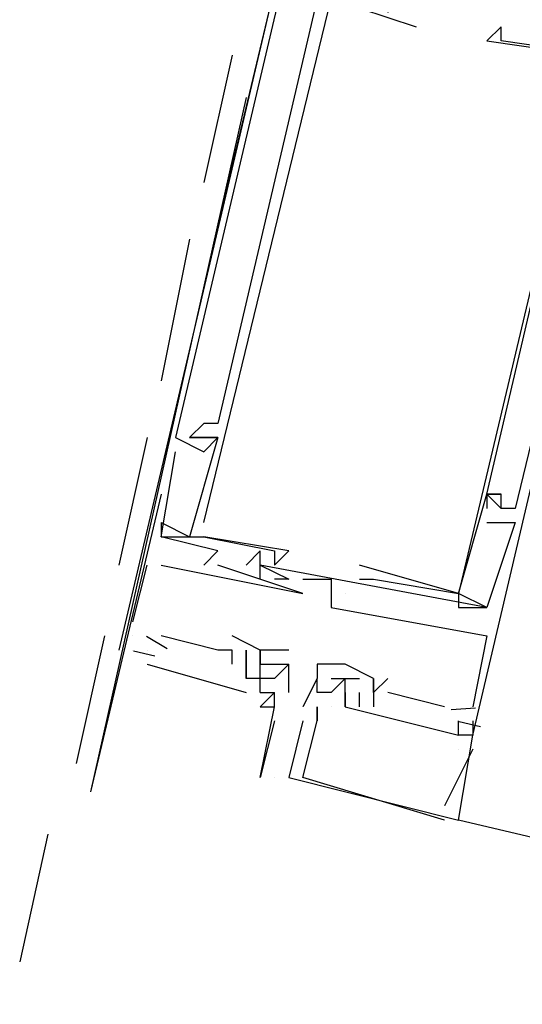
# Model space of a CAD drawing. Header units: feet. Extents: x -79 to 198, y -22 to 181.
# Tile 746 of 982: x 103.187 to 103.66, y 140.271 to 141.198. Entities that reach past the tile are written whole.
import ezdxf

# ---------------------------------------------------------------- set-up
doc = ezdxf.new("R2010")
doc.units = ezdxf.units.FT
doc.layers.add('A-LINEA', color=7, linetype='CONTINUOUS')

msp = doc.modelspace()

# ---------------------------------------------------------------- linework, layer by layer
at = {"layer": 'A-LINEA'}
for p, q in [((103.44, 141.2844), (103.28, 140.6044)), ((103.44, 141.2844), (103.28, 140.6044)), ((103.44, 141.2844), (103.28, 140.6044)), ((103.44, 141.2844), (103.28, 140.6044)), ((103.44, 141.2844), (103.3733, 141.0044)), ((103.44, 141.2844), (103.3733, 141.0044)), ((103.56, 141.1911), (103.56, 141.1911)), ((103.56, 141.1911), (103.56, 141.1911)), ((103.56, 141.1911), (103.56, 141.1911)), ((103.56, 141.1911), (103.56, 141.1911)), ((103.64, 141.1911), (103.64, 141.1911)), ((103.64, 141.1911), (103.64, 141.1911)), ((103.64, 141.1911), (103.64, 141.1911)), ((103.64, 141.1911), (103.64, 141.1911)), ((103.64, 141.1911), (103.64, 141.1911)), ((103.64, 141.1911), (103.64, 141.1911)), ((103.6267, 141.1778), (103.6267, 141.1778)), ((103.6267, 141.1778), (103.6267, 141.1778)), ((103.6267, 141.1778), (103.6267, 141.1778)), ((103.6267, 141.1778), (103.6267, 141.1778)), ((103.6267, 141.1778), (103.6267, 141.1778)), ((103.6267, 141.1778), (103.6267, 141.1778)), ((103.64, 141.1778), (103.64, 141.1778)), ((103.64, 141.1778), (103.64, 141.1778)), ((103.64, 141.1778), (103.64, 141.1778)), ((103.64, 141.1778), (103.64, 141.1778)), ((103.64, 141.1778), (103.64, 141.1778)), ((103.64, 141.1778), (103.64, 141.1778)), ((103.3867, 141.1644), (103.36, 141.0444)), ((103.4, 141.1244), (103.2533, 140.4711)), ((103.4, 141.1244), (103.2533, 140.4711)), ((103.3467, 140.9911), (103.32, 140.8578)), ((103.36, 140.8178), (103.36, 140.8178)), ((103.36, 140.8178), (103.36, 140.8178)), ((103.36, 140.8178), (103.36, 140.8178)), ((103.36, 140.8178), (103.36, 140.8178)), ((103.3733, 140.8178), (103.3733, 140.8178)), ((103.3733, 140.8178), (103.3733, 140.8178)), ((103.3733, 140.8178), (103.3733, 140.8178)), ((103.3733, 140.8178), (103.3733, 140.8178)), ((103.3067, 140.8044), (103.28, 140.6844)), ((103.3333, 140.8044), (103.3333, 140.8044)), ((103.3333, 140.8044), (103.3333, 140.8044)), ((103.3333, 140.8044), (103.3333, 140.8044)), ((103.3333, 140.8044), (103.3333, 140.8044)), ((103.3333, 140.8044), (103.3333, 140.8044)), ((103.3333, 140.8044), (103.3333, 140.8044)), ((103.3333, 140.8044), (103.3333, 140.8044)), ((103.3333, 140.8044), (103.3333, 140.8044)), ((103.3467, 140.8044), (103.3467, 140.8044)), ((103.3467, 140.8044), (103.3467, 140.8044)), ((103.3467, 140.8044), (103.3467, 140.8044)), ((103.3467, 140.8044), (103.3467, 140.8044)), ((103.3467, 140.8044), (103.3467, 140.8044)), ((103.3467, 140.8044), (103.3467, 140.8044)), ((103.3467, 140.8044), (103.3467, 140.8044)), ((103.3467, 140.8044), (103.3467, 140.8044)), ((103.36, 140.8044), (103.36, 140.8044)), ((103.36, 140.8044), (103.36, 140.8044)), ((103.36, 140.8044), (103.36, 140.8044)), ((103.36, 140.8044), (103.36, 140.8044)), ((103.36, 140.8044), (103.36, 140.8044)), ((103.36, 140.8044), (103.36, 140.8044)), ((103.36, 140.8044), (103.36, 140.8044)), ((103.36, 140.8044), (103.36, 140.8044)), ((103.3733, 140.8044), (103.3733, 140.8044)), ((103.3733, 140.8044), (103.3733, 140.8044)), ((103.3733, 140.8044), (103.3733, 140.8044)), ((103.3733, 140.8044), (103.3733, 140.8044)), ((103.3733, 140.8044), (103.3733, 140.8044)), ((103.3733, 140.8044), (103.3733, 140.8044)), ((103.3733, 140.8044), (103.3733, 140.8044)), ((103.3733, 140.8044), (103.3733, 140.8044)), ((103.3333, 140.7911), (103.3333, 140.7911)), ((103.3333, 140.7911), (103.3333, 140.7911)), ((103.3333, 140.7911), (103.3333, 140.7911)), ((103.3333, 140.7911), (103.3333, 140.7911)), ((103.36, 140.7911), (103.36, 140.7911)), ((103.36, 140.7911), (103.36, 140.7911)), ((103.36, 140.7911), (103.36, 140.7911)), ((103.36, 140.7911), (103.36, 140.7911)), ((103.32, 140.7511), (103.2533, 140.4711)), ((103.32, 140.7511), (103.2533, 140.4711)), ((103.6267, 140.7511), (103.6267, 140.7511)), ((103.6267, 140.7511), (103.6267, 140.7511)), ((103.6267, 140.7511), (103.6267, 140.7511)), ((103.6267, 140.7511), (103.6267, 140.7511)), ((103.6267, 140.7511), (103.6267, 140.7511)), ((103.6267, 140.7511), (103.6267, 140.7511)), ((103.6267, 140.7511), (103.6267, 140.7511)), ((103.6267, 140.7511), (103.6267, 140.7511)), ((103.6267, 140.7511), (103.6267, 140.7511)), ((103.6267, 140.7511), (103.6267, 140.7511)), ((103.6267, 140.7511), (103.6267, 140.7511)), ((103.6267, 140.7511), (103.6267, 140.7511)), ((103.6267, 140.7511), (103.6267, 140.7511)), ((103.6267, 140.7511), (103.6267, 140.7511)), ((103.6267, 140.7511), (103.6267, 140.7511)), ((103.6267, 140.7511), (103.6267, 140.7511)), ((103.64, 140.7511), (103.64, 140.7511)), ((103.64, 140.7511), (103.64, 140.7511)), ((103.64, 140.7511), (103.64, 140.7511)), ((103.64, 140.7511), (103.64, 140.7511)), ((103.64, 140.7511), (103.64, 140.7511)), ((103.64, 140.7511), (103.64, 140.7511)), ((103.64, 140.7511), (103.64, 140.7511)), ((103.64, 140.7511), (103.64, 140.7511)), ((103.64, 140.7511), (103.64, 140.7511)), ((103.64, 140.7511), (103.64, 140.7511)), ((103.64, 140.7511), (103.64, 140.7511)), ((103.64, 140.7511), (103.64, 140.7511)), ((103.6267, 140.7378), (103.6267, 140.7378)), ((103.6267, 140.7378), (103.6267, 140.7378)), ((103.6267, 140.7378), (103.6267, 140.7378)), ((103.6267, 140.7378), (103.6267, 140.7378)), ((103.64, 140.7378), (103.64, 140.7378)), ((103.64, 140.7378), (103.64, 140.7378)), ((103.64, 140.7378), (103.64, 140.7378)), ((103.64, 140.7378), (103.64, 140.7378)), ((103.64, 140.7378), (103.64, 140.7378)), ((103.64, 140.7378), (103.64, 140.7378)), ((103.64, 140.7378), (103.64, 140.7378)), ((103.64, 140.7378), (103.64, 140.7378)), ((103.64, 140.7378), (103.64, 140.7378)), ((103.64, 140.7378), (103.64, 140.7378)), ((103.6533, 140.7378), (103.6533, 140.7378)), ((103.6533, 140.7378), (103.6533, 140.7378)), ((103.6533, 140.7378), (103.6533, 140.7378)), ((103.6533, 140.7378), (103.6533, 140.7378)), ((103.32, 140.7244), (103.32, 140.7111)), ((103.32, 140.7244), (103.3467, 140.7111)), ((103.32, 140.7244), (103.32, 140.7244)), ((103.32, 140.7244), (103.32, 140.7111)), ((103.32, 140.7244), (103.3467, 140.7111)), ((103.32, 140.7244), (103.32, 140.7244)), ((103.32, 140.7244), (103.32, 140.7111)), ((103.32, 140.7244), (103.32, 140.7111)), ((103.32, 140.7244), (103.3467, 140.7111)), ((103.32, 140.7244), (103.32, 140.7244)), ((103.32, 140.7244), (103.32, 140.7111)), ((103.32, 140.7244), (103.3467, 140.7111)), ((103.32, 140.7244), (103.32, 140.7244)), ((103.32, 140.7244), (103.32, 140.7111)), ((103.36, 140.7244), (103.36, 140.7244)), ((103.36, 140.7244), (103.36, 140.7244)), ((103.36, 140.7244), (103.36, 140.7244)), ((103.36, 140.7244), (103.36, 140.7244)), ((103.6267, 140.7244), (103.6267, 140.7244)), ((103.6267, 140.7244), (103.6267, 140.7244)), ((103.6267, 140.7244), (103.6267, 140.7244)), ((103.6267, 140.7244), (103.6267, 140.7244)), ((103.6533, 140.7244), (103.6533, 140.7244)), ((103.6533, 140.7244), (103.6533, 140.7244)), ((103.6533, 140.7244), (103.6533, 140.7244)), ((103.6533, 140.7244), (103.6533, 140.7244)), ((103.32, 140.7111), (103.32, 140.7111)), ((103.32, 140.7111), (103.32, 140.7111)), ((103.32, 140.7111), (103.32, 140.7111)), ((103.32, 140.7111), (103.32, 140.7111)), ((103.32, 140.7111), (103.32, 140.7111)), ((103.32, 140.7111), (103.32, 140.7111)), ((103.32, 140.7111), (103.32, 140.7111)), ((103.32, 140.7111), (103.32, 140.7111)), ((103.3467, 140.7111), (103.3467, 140.7111)), ((103.3467, 140.7111), (103.3467, 140.7111)), ((103.3467, 140.7111), (103.3467, 140.7111)), ((103.3467, 140.7111), (103.3467, 140.7111)), ((103.36, 140.7111), (103.36, 140.7111)), ((103.36, 140.7111), (103.36, 140.7111)), ((103.36, 140.7111), (103.36, 140.7111)), ((103.36, 140.7111), (103.36, 140.7111)), ((103.36, 140.7111), (103.36, 140.7111)), ((103.36, 140.7111), (103.36, 140.7111)), ((103.36, 140.7111), (103.36, 140.7111)), ((103.36, 140.7111), (103.36, 140.7111)), ((103.3733, 140.6978), (103.3733, 140.6978)), ((103.3733, 140.6978), (103.3733, 140.6978)), ((103.3733, 140.6978), (103.3733, 140.6978)), ((103.3733, 140.6978), (103.3733, 140.6978)), ((103.4133, 140.6978), (103.4133, 140.6978)), ((103.4133, 140.6978), (103.4133, 140.6978)), ((103.4133, 140.6978), (103.4133, 140.6978)), ((103.4133, 140.6978), (103.4133, 140.6978)), ((103.4267, 140.6978), (103.4267, 140.6978)), ((103.4267, 140.6978), (103.4267, 140.6978)), ((103.4267, 140.6978), (103.4267, 140.6978)), ((103.4267, 140.6978), (103.4267, 140.6978)), ((103.44, 140.6978), (103.44, 140.6978)), ((103.44, 140.6978), (103.44, 140.6978)), ((103.44, 140.6978), (103.44, 140.6978)), ((103.44, 140.6978), (103.44, 140.6978)), ((103.2933, 140.6311), (103.3067, 140.6844)), ((103.2933, 140.6311), (103.3067, 140.6844)), ((103.2933, 140.6311), (103.3067, 140.6844)), ((103.2933, 140.6311), (103.3067, 140.6844)), ((103.3067, 140.6844), (103.3067, 140.6844)), ((103.3067, 140.6844), (103.3067, 140.6844)), ((103.3067, 140.6844), (103.3067, 140.6844)), ((103.3067, 140.6844), (103.3067, 140.6844)), ((103.32, 140.6844), (103.32, 140.6844)), ((103.32, 140.6844), (103.32, 140.6844)), ((103.32, 140.6844), (103.32, 140.6844)), ((103.32, 140.6844), (103.32, 140.6844)), ((103.36, 140.6844), (103.36, 140.6844)), ((103.36, 140.6844), (103.36, 140.6844)), ((103.36, 140.6844), (103.36, 140.6844)), ((103.36, 140.6844), (103.36, 140.6844)), ((103.3733, 140.6844), (103.3733, 140.6844)), ((103.3733, 140.6844), (103.3733, 140.6844)), ((103.3733, 140.6844), (103.3733, 140.6844)), ((103.3733, 140.6844), (103.3733, 140.6844)), ((103.4, 140.6844), (103.4, 140.6844)), ((103.4, 140.6844), (103.4, 140.6844)), ((103.4, 140.6844), (103.4, 140.6844)), ((103.4, 140.6844), (103.4, 140.6844)), ((103.4133, 140.6844), (103.4133, 140.6844)), ((103.4133, 140.6844), (103.4133, 140.6844)), ((103.4133, 140.6844), (103.4133, 140.6844)), ((103.4133, 140.6844), (103.4133, 140.6844)), ((103.4133, 140.6844), (103.4133, 140.6844)), ((103.4133, 140.6844), (103.4133, 140.6844)), ((103.4133, 140.6844), (103.4133, 140.6844)), ((103.4133, 140.6844), (103.4133, 140.6844)), ((103.4133, 140.6844), (103.4133, 140.6844)), ((103.4133, 140.6844), (103.4133, 140.6844)), ((103.4133, 140.6844), (103.4133, 140.6844)), ((103.4133, 140.6844), (103.4133, 140.6844)), ((103.4267, 140.6844), (103.4267, 140.6844)), ((103.4267, 140.6844), (103.4267, 140.6844)), ((103.4267, 140.6844), (103.4267, 140.6844)), ((103.4267, 140.6844), (103.4267, 140.6844)), ((103.5067, 140.6844), (103.5067, 140.6844)), ((103.5067, 140.6844), (103.5067, 140.6844)), ((103.5067, 140.6844), (103.5067, 140.6844)), ((103.5067, 140.6844), (103.5067, 140.6844)), ((103.5067, 140.6844), (103.5067, 140.6844)), ((103.5067, 140.6844), (103.5067, 140.6844)), ((103.4133, 140.6711), (103.4133, 140.6711)), ((103.4133, 140.6711), (103.4133, 140.6711)), ((103.4133, 140.6711), (103.4133, 140.6711)), ((103.4133, 140.6711), (103.4133, 140.6711)), ((103.4267, 140.6711), (103.4267, 140.6711)), ((103.4267, 140.6711), (103.4267, 140.6711)), ((103.4267, 140.6711), (103.4267, 140.6711)), ((103.4267, 140.6711), (103.4267, 140.6711)), ((103.44, 140.6711), (103.44, 140.6711)), ((103.44, 140.6711), (103.44, 140.6711)), ((103.44, 140.6711), (103.44, 140.6711)), ((103.44, 140.6711), (103.44, 140.6711)), ((103.44, 140.6711), (103.44, 140.6711)), ((103.44, 140.6711), (103.44, 140.6711)), ((103.44, 140.6711), (103.44, 140.6711)), ((103.44, 140.6711), (103.44, 140.6711)), ((103.44, 140.6711), (103.44, 140.6711)), ((103.44, 140.6711), (103.44, 140.6711)), ((103.44, 140.6711), (103.44, 140.6711)), ((103.44, 140.6711), (103.44, 140.6711)), ((103.4533, 140.6711), (103.4533, 140.6711)), ((103.4533, 140.6711), (103.4533, 140.6711)), ((103.4533, 140.6711), (103.4533, 140.6711)), ((103.4533, 140.6711), (103.4533, 140.6711)), ((103.48, 140.6711), (103.48, 140.6711)), ((103.48, 140.6711), (103.48, 140.6711)), ((103.48, 140.6711), (103.48, 140.6711)), ((103.48, 140.6711), (103.48, 140.6711)), ((103.5067, 140.6711), (103.5067, 140.6711)), ((103.5067, 140.6711), (103.5067, 140.6711)), ((103.5067, 140.6711), (103.5067, 140.6711)), ((103.5067, 140.6711), (103.5067, 140.6711)), ((103.5067, 140.6711), (103.5067, 140.6711)), ((103.5067, 140.6711), (103.5067, 140.6711)), ((103.52, 140.6711), (103.52, 140.6711)), ((103.52, 140.6711), (103.52, 140.6711)), ((103.52, 140.6711), (103.52, 140.6711)), ((103.52, 140.6711), (103.52, 140.6711)), ((103.52, 140.6711), (103.52, 140.6711)), ((103.52, 140.6711), (103.52, 140.6711)), ((103.4533, 140.6578), (103.4533, 140.6578)), ((103.4533, 140.6578), (103.4533, 140.6578)), ((103.4533, 140.6578), (103.4533, 140.6578)), ((103.4533, 140.6578), (103.4533, 140.6578)), ((103.48, 140.6578), (103.48, 140.6578)), ((103.48, 140.6578), (103.48, 140.6578)), ((103.48, 140.6578), (103.48, 140.6578)), ((103.48, 140.6578), (103.48, 140.6578)), ((103.48, 140.6578), (103.48, 140.6578)), ((103.48, 140.6578), (103.48, 140.6578)), ((103.48, 140.6578), (103.48, 140.6578)), ((103.48, 140.6578), (103.48, 140.6578)), ((103.4933, 140.6578), (103.4933, 140.6578)), ((103.4933, 140.6578), (103.4933, 140.6578)), ((103.4933, 140.6578), (103.4933, 140.6578)), ((103.4933, 140.6578), (103.4933, 140.6578)), ((103.4933, 140.6578), (103.4933, 140.6578)), ((103.4933, 140.6578), (103.4933, 140.6578)), ((103.4933, 140.6578), (103.4933, 140.6578)), ((103.4933, 140.6578), (103.4933, 140.6578)), ((103.6, 140.6578), (103.6, 140.6578)), ((103.6, 140.6578), (103.6, 140.6578)), ((103.6, 140.6578), (103.6, 140.6578)), ((103.6, 140.6578), (103.6, 140.6578)), ((103.6, 140.6578), (103.6, 140.6578)), ((103.6, 140.6578), (103.6, 140.6578)), ((103.6, 140.6578), (103.6, 140.6578)), ((103.6, 140.6578), (103.6, 140.6578)), ((103.6, 140.6578), (103.6, 140.6578)), ((103.6, 140.6578), (103.6, 140.6578)), ((103.6, 140.6578), (103.6, 140.6578)), ((103.6, 140.6578), (103.6, 140.6578)), ((103.6, 140.6578), (103.6, 140.6578)), ((103.6, 140.6578), (103.6, 140.6578)), ((103.6, 140.6578), (103.6, 140.6578)), ((103.6, 140.6578), (103.6, 140.6578)), ((103.6, 140.6578), (103.6, 140.6578)), ((103.6, 140.6578), (103.6, 140.6578)), ((103.48, 140.6444), (103.48, 140.6444)), ((103.48, 140.6444), (103.48, 140.6444)), ((103.48, 140.6444), (103.48, 140.6444)), ((103.48, 140.6444), (103.48, 140.6444)), ((103.6, 140.6444), (103.6, 140.6444)), ((103.6, 140.6444), (103.6, 140.6444)), ((103.6, 140.6444), (103.6, 140.6444)), ((103.6, 140.6444), (103.6, 140.6444)), ((103.6, 140.6444), (103.6, 140.6444)), ((103.6, 140.6444), (103.6, 140.6444)), ((103.6267, 140.6444), (103.6267, 140.6444)), ((103.6267, 140.6444), (103.6267, 140.6444)), ((103.6267, 140.6444), (103.6267, 140.6444)), ((103.6267, 140.6444), (103.6267, 140.6444)), ((103.6267, 140.6444), (103.6267, 140.6444)), ((103.6267, 140.6444), (103.6267, 140.6444)), ((103.6267, 140.6444), (103.6267, 140.6444)), ((103.6267, 140.6444), (103.6267, 140.6444)), ((103.6267, 140.6444), (103.6267, 140.6444)), ((103.6267, 140.6444), (103.6267, 140.6444)), ((103.2933, 140.6311), (103.2933, 140.6311)), ((103.2933, 140.6311), (103.2933, 140.6311)), ((103.2933, 140.6311), (103.2933, 140.6311)), ((103.2933, 140.6311), (103.2933, 140.6311)), ((103.2667, 140.6178), (103.24, 140.4978)), ((103.2933, 140.6178), (103.2933, 140.6178)), ((103.2933, 140.6178), (103.2933, 140.6178)), ((103.2933, 140.6178), (103.2933, 140.6178)), ((103.2933, 140.6178), (103.2933, 140.6178)), ((103.3257, 140.6057), (103.3062, 140.6172)), ((103.3257, 140.6057), (103.3062, 140.6172)), ((103.3257, 140.6057), (103.3062, 140.6172)), ((103.3257, 140.6057), (103.3062, 140.6172)), ((103.32, 140.6178), (103.32, 140.6178)), ((103.32, 140.6178), (103.32, 140.6178)), ((103.32, 140.6178), (103.32, 140.6178)), ((103.32, 140.6178), (103.32, 140.6178)), ((103.3867, 140.6178), (103.3867, 140.6178)), ((103.3867, 140.6178), (103.3867, 140.6178)), ((103.3867, 140.6178), (103.3867, 140.6178)), ((103.3867, 140.6178), (103.3867, 140.6178)), ((103.6267, 140.6178), (103.6267, 140.6178)), ((103.6267, 140.6178), (103.6267, 140.6178)), ((103.6267, 140.6178), (103.6267, 140.6178)), ((103.6267, 140.6178), (103.6267, 140.6178)), ((103.28, 140.6044), (103.28, 140.6044)), ((103.28, 140.6044), (103.28, 140.6044)), ((103.28, 140.6044), (103.28, 140.6044)), ((103.28, 140.6044), (103.28, 140.6044)), ((103.2933, 140.6044), (103.2933, 140.6044)), ((103.2933, 140.6044), (103.2933, 140.6044)), ((103.2933, 140.6044), (103.2933, 140.6044)), ((103.2933, 140.6044), (103.2933, 140.6044)), ((103.2933, 140.6044), (103.2933, 140.6044)), ((103.2933, 140.6044), (103.2933, 140.6044)), ((103.2933, 140.6044), (103.2933, 140.6044)), ((103.2933, 140.6044), (103.2933, 140.6044)), ((103.3139, 140.5988), (103.2939, 140.6035)), ((103.3139, 140.5988), (103.2939, 140.6035)), ((103.3139, 140.5988), (103.2939, 140.6035)), ((103.3139, 140.5988), (103.2939, 140.6035)), ((103.3067, 140.6044), (103.3067, 140.6044)), ((103.3067, 140.6044), (103.3067, 140.6044)), ((103.3067, 140.6044), (103.3067, 140.6044)), ((103.3067, 140.6044), (103.3067, 140.6044)), ((103.3067, 140.6044), (103.3067, 140.6044)), ((103.3067, 140.6044), (103.3067, 140.6044)), ((103.3067, 140.6044), (103.3067, 140.6044)), ((103.3067, 140.6044), (103.3067, 140.6044)), ((103.3733, 140.6044), (103.3733, 140.6044)), ((103.3733, 140.6044), (103.3733, 140.6044)), ((103.3733, 140.6044), (103.3733, 140.6044)), ((103.3733, 140.6044), (103.3733, 140.6044)), ((103.3867, 140.5911), (103.3867, 140.6044)), ((103.3867, 140.6044), (103.3867, 140.6044)), ((103.3867, 140.6044), (103.3867, 140.6044)), ((103.3867, 140.5911), (103.3867, 140.6044)), ((103.3867, 140.6044), (103.3867, 140.6044)), ((103.3867, 140.6044), (103.3867, 140.6044)), ((103.3867, 140.5911), (103.3867, 140.6044)), ((103.3867, 140.6044), (103.3867, 140.6044)), ((103.3867, 140.6044), (103.3867, 140.6044)), ((103.3867, 140.5911), (103.3867, 140.6044)), ((103.3867, 140.6044), (103.3867, 140.6044)), ((103.3867, 140.6044), (103.3867, 140.6044)), ((103.4, 140.6044), (103.4, 140.6044)), ((103.4, 140.6044), (103.4, 140.6044)), ((103.4, 140.6044), (103.4, 140.6044)), ((103.4, 140.6044), (103.4, 140.6044)), ((103.4, 140.6044), (103.4, 140.6044)), ((103.4, 140.6044), (103.4, 140.6044)), ((103.4, 140.6044), (103.4, 140.6044)), ((103.4, 140.6044), (103.4, 140.6044)), ((103.4, 140.6044), (103.4, 140.6044)), ((103.4, 140.6044), (103.4, 140.6044)), ((103.4, 140.6044), (103.4, 140.6044)), ((103.4, 140.6044), (103.4, 140.6044)), ((103.4133, 140.6044), (103.4133, 140.6044)), ((103.4133, 140.6044), (103.4133, 140.6044)), ((103.4133, 140.6044), (103.4133, 140.6044)), ((103.4133, 140.6044), (103.4133, 140.6044)), ((103.4133, 140.6044), (103.4133, 140.6044)), ((103.4133, 140.6044), (103.4133, 140.6044)), ((103.4133, 140.6044), (103.4133, 140.6044)), ((103.4133, 140.6044), (103.4133, 140.6044)), ((103.4133, 140.6044), (103.4133, 140.6044)), ((103.4133, 140.6044), (103.4133, 140.6044)), ((103.44, 140.6044), (103.44, 140.6044)), ((103.44, 140.6044), (103.44, 140.6044)), ((103.3067, 140.5911), (103.4, 140.5644)), ((103.3067, 140.5911), (103.3067, 140.5911)), ((103.3067, 140.5911), (103.4, 140.5644)), ((103.3067, 140.5911), (103.3067, 140.5911)), ((103.3067, 140.5911), (103.4, 140.5644)), ((103.3067, 140.5911), (103.3067, 140.5911)), ((103.3067, 140.5911), (103.4, 140.5644)), ((103.3067, 140.5911), (103.3067, 140.5911)), ((103.3867, 140.5911), (103.3867, 140.5911)), ((103.3867, 140.5911), (103.3867, 140.5911)), ((103.3867, 140.5911), (103.3867, 140.5911)), ((103.3867, 140.5911), (103.3867, 140.5911)), ((103.4, 140.5911), (103.4, 140.5911)), ((103.4, 140.5911), (103.4, 140.5911)), ((103.4, 140.5911), (103.4, 140.5911)), ((103.4, 140.5911), (103.4, 140.5911)), ((103.4, 140.5911), (103.4, 140.5911)), ((103.4, 140.5911), (103.4, 140.5911)), ((103.4, 140.5911), (103.4, 140.5911)), ((103.4, 140.5911), (103.4, 140.5911)), ((103.4, 140.5911), (103.4, 140.5911)), ((103.4, 140.5911), (103.4, 140.5911)), ((103.4, 140.5911), (103.4, 140.5911)), ((103.4, 140.5911), (103.4, 140.5911)), ((103.4, 140.5911), (103.4, 140.5911)), ((103.4, 140.5911), (103.4, 140.5911)), ((103.4, 140.5911), (103.4, 140.5911)), ((103.4, 140.5911), (103.4, 140.5911)), ((103.4, 140.5911), (103.4, 140.5911)), ((103.4, 140.5911), (103.4, 140.5911)), ((103.4, 140.5911), (103.4, 140.5911)), ((103.4, 140.5911), (103.4, 140.5911)), ((103.4133, 140.5911), (103.4133, 140.5911)), ((103.4133, 140.5911), (103.4133, 140.5911)), ((103.4133, 140.5911), (103.4133, 140.5911)), ((103.4133, 140.5911), (103.4133, 140.5911)), ((103.4133, 140.5911), (103.4133, 140.5911)), ((103.4133, 140.5911), (103.4133, 140.5911)), ((103.4133, 140.5911), (103.4133, 140.5911)), ((103.4133, 140.5911), (103.4133, 140.5911)), ((103.44, 140.5911), (103.44, 140.5911)), ((103.44, 140.5911), (103.44, 140.5911)), ((103.44, 140.5911), (103.44, 140.5911)), ((103.44, 140.5911), (103.44, 140.5911)), ((103.4667, 140.5911), (103.4667, 140.5911)), ((103.4667, 140.5911), (103.4667, 140.5911)), ((103.4667, 140.5911), (103.4667, 140.5911)), ((103.4667, 140.5911), (103.4667, 140.5911)), ((103.52, 140.5778), (103.4933, 140.5911)), ((103.4933, 140.5911), (103.4933, 140.5911)), ((103.4933, 140.5911), (103.4933, 140.5911)), ((103.52, 140.5778), (103.4933, 140.5911)), ((103.4933, 140.5911), (103.4933, 140.5911)), ((103.4933, 140.5911), (103.4933, 140.5911)), ((103.52, 140.5778), (103.4933, 140.5911)), ((103.4933, 140.5911), (103.4933, 140.5911)), ((103.4933, 140.5911), (103.4933, 140.5911)), ((103.52, 140.5778), (103.4933, 140.5911)), ((103.4933, 140.5911), (103.4933, 140.5911)), ((103.4933, 140.5911), (103.4933, 140.5911)), ((103.4, 140.5778), (103.4, 140.5778)), ((103.4, 140.5778), (103.4, 140.5778)), ((103.4, 140.5778), (103.4, 140.5778)), ((103.4, 140.5778), (103.4, 140.5778)), ((103.4, 140.5778), (103.4, 140.5778)), ((103.4, 140.5778), (103.4, 140.5778)), ((103.4, 140.5778), (103.4, 140.5778)), ((103.4, 140.5778), (103.4, 140.5778)), ((103.4, 140.5778), (103.4, 140.5778)), ((103.4, 140.5778), (103.4, 140.5778)), ((103.4, 140.5778), (103.4, 140.5778)), ((103.4, 140.5778), (103.4, 140.5778)), ((103.4, 140.5778), (103.4, 140.5778)), ((103.4, 140.5778), (103.4, 140.5778)), ((103.4, 140.5778), (103.4, 140.5778)), ((103.4, 140.5778), (103.4, 140.5778)), ((103.4133, 140.5778), (103.4133, 140.5778)), ((103.4133, 140.5778), (103.4133, 140.5778)), ((103.4133, 140.5778), (103.4133, 140.5778)), ((103.4133, 140.5778), (103.4133, 140.5778)), ((103.4133, 140.5778), (103.4133, 140.5778)), ((103.4133, 140.5778), (103.4133, 140.5778)), ((103.4133, 140.5778), (103.4133, 140.5778)), ((103.4133, 140.5778), (103.4133, 140.5778)), ((103.4133, 140.5778), (103.4133, 140.5778)), ((103.4133, 140.5778), (103.4133, 140.5778)), ((103.4267, 140.5778), (103.4267, 140.5778)), ((103.4267, 140.5778), (103.4267, 140.5778)), ((103.44, 140.5778), (103.44, 140.5778)), ((103.44, 140.5778), (103.44, 140.5778)), ((103.4667, 140.5778), (103.4667, 140.5778)), ((103.4667, 140.5778), (103.4667, 140.5778)), ((103.4667, 140.5778), (103.4667, 140.5778)), ((103.4667, 140.5778), (103.4667, 140.5778)), ((103.4667, 140.5778), (103.4667, 140.5778)), ((103.4667, 140.5778), (103.4667, 140.5778)), ((103.4667, 140.5778), (103.4667, 140.5778)), ((103.4667, 140.5778), (103.4667, 140.5778)), ((103.48, 140.5778), (103.48, 140.5778)), ((103.48, 140.5778), (103.48, 140.5778)), ((103.48, 140.5778), (103.48, 140.5778)), ((103.48, 140.5778), (103.48, 140.5778)), ((103.4933, 140.5778), (103.5067, 140.5778)), ((103.4933, 140.5778), (103.4933, 140.5778)), ((103.4933, 140.5778), (103.4933, 140.5778)), ((103.4933, 140.5778), (103.4933, 140.5778)), ((103.4933, 140.5778), (103.5067, 140.5778)), ((103.4933, 140.5778), (103.4933, 140.5778)), ((103.4933, 140.5778), (103.4933, 140.5778)), ((103.4933, 140.5778), (103.4933, 140.5778)), ((103.4933, 140.5778), (103.5067, 140.5778)), ((103.4933, 140.5778), (103.4933, 140.5778)), ((103.4933, 140.5778), (103.4933, 140.5778)), ((103.4933, 140.5778), (103.4933, 140.5778)), ((103.4933, 140.5778), (103.5067, 140.5778)), ((103.4933, 140.5778), (103.4933, 140.5778)), ((103.4933, 140.5778), (103.4933, 140.5778)), ((103.4933, 140.5778), (103.4933, 140.5778)), ((103.5067, 140.5778), (103.5067, 140.5778)), ((103.5067, 140.5778), (103.5067, 140.5778)), ((103.5067, 140.5778), (103.5067, 140.5778)), ((103.5067, 140.5778), (103.5067, 140.5778)), ((103.52, 140.5644), (103.5333, 140.5778)), ((103.52, 140.5778), (103.52, 140.5778)), ((103.52, 140.5778), (103.52, 140.5778)), ((103.52, 140.5778), (103.52, 140.5778)), ((103.52, 140.5644), (103.5333, 140.5778)), ((103.52, 140.5778), (103.52, 140.5778)), ((103.52, 140.5778), (103.52, 140.5778)), ((103.52, 140.5778), (103.52, 140.5778)), ((103.52, 140.5644), (103.5333, 140.5778)), ((103.52, 140.5778), (103.52, 140.5778)), ((103.52, 140.5778), (103.52, 140.5778)), ((103.52, 140.5778), (103.52, 140.5778)), ((103.52, 140.5644), (103.5333, 140.5778)), ((103.52, 140.5778), (103.52, 140.5778)), ((103.52, 140.5778), (103.52, 140.5778)), ((103.52, 140.5778), (103.52, 140.5778)), ((103.5333, 140.5778), (103.5333, 140.5778)), ((103.5333, 140.5778), (103.5333, 140.5778)), ((103.5333, 140.5778), (103.5333, 140.5778)), ((103.5333, 140.5778), (103.5333, 140.5778)), ((103.4, 140.5644), (103.4, 140.5644)), ((103.4, 140.5644), (103.4, 140.5644)), ((103.4, 140.5644), (103.4, 140.5644)), ((103.4, 140.5644), (103.4, 140.5644)), ((103.4133, 140.5644), (103.4133, 140.5644)), ((103.4133, 140.5644), (103.4133, 140.5644)), ((103.4133, 140.5644), (103.4133, 140.5644)), ((103.4133, 140.5644), (103.4133, 140.5644)), ((103.4133, 140.5644), (103.4133, 140.5644)), ((103.4133, 140.5644), (103.4133, 140.5644)), ((103.4267, 140.5644), (103.4267, 140.5644)), ((103.4267, 140.5644), (103.4267, 140.5644)), ((103.4267, 140.5644), (103.4267, 140.5644)), ((103.4267, 140.5644), (103.4267, 140.5644)), ((103.4267, 140.5644), (103.4267, 140.5644)), ((103.4267, 140.5644), (103.4267, 140.5644)), ((103.44, 140.5644), (103.44, 140.5644)), ((103.44, 140.5644), (103.44, 140.5644)), ((103.4667, 140.5644), (103.4667, 140.5644)), ((103.4667, 140.5644), (103.4667, 140.5644)), ((103.4667, 140.5644), (103.4667, 140.5644)), ((103.4667, 140.5644), (103.4667, 140.5644)), ((103.48, 140.5644), (103.48, 140.5644)), ((103.48, 140.5644), (103.48, 140.5644)), ((103.48, 140.5644), (103.48, 140.5644)), ((103.48, 140.5644), (103.48, 140.5644)), ((103.4933, 140.5644), (103.4933, 140.5644)), ((103.4933, 140.5644), (103.4933, 140.5644)), ((103.4933, 140.5644), (103.4933, 140.5644)), ((103.4933, 140.5644), (103.4933, 140.5644)), ((103.4933, 140.5644), (103.4933, 140.5644)), ((103.4933, 140.5644), (103.4933, 140.5644)), ((103.4933, 140.5644), (103.4933, 140.5644)), ((103.4933, 140.5644), (103.4933, 140.5644)), ((103.5067, 140.5511), (103.5067, 140.5644)), ((103.5067, 140.5644), (103.5067, 140.5644)), ((103.5067, 140.5511), (103.5067, 140.5644)), ((103.5067, 140.5644), (103.5067, 140.5644)), ((103.5067, 140.5511), (103.5067, 140.5644)), ((103.5067, 140.5644), (103.5067, 140.5644)), ((103.5067, 140.5511), (103.5067, 140.5644)), ((103.5067, 140.5644), (103.5067, 140.5644)), ((103.52, 140.5644), (103.52, 140.5644)), ((103.52, 140.5644), (103.52, 140.5644)), ((103.52, 140.5644), (103.52, 140.5644)), ((103.52, 140.5644), (103.52, 140.5644)), ((103.52, 140.5644), (103.52, 140.5644)), ((103.52, 140.5644), (103.52, 140.5644)), ((103.52, 140.5644), (103.52, 140.5644)), ((103.52, 140.5644), (103.52, 140.5644)), ((103.52, 140.5644), (103.52, 140.5644)), ((103.52, 140.5644), (103.52, 140.5644)), ((103.52, 140.5644), (103.52, 140.5644)), ((103.52, 140.5644), (103.52, 140.5644)), ((103.5867, 140.5511), (103.5333, 140.5644)), ((103.5333, 140.5644), (103.5333, 140.5644)), ((103.5867, 140.5511), (103.5333, 140.5644)), ((103.5333, 140.5644), (103.5333, 140.5644)), ((103.5867, 140.5511), (103.5333, 140.5644)), ((103.5333, 140.5644), (103.5333, 140.5644)), ((103.5867, 140.5511), (103.5333, 140.5644)), ((103.5333, 140.5644), (103.5333, 140.5644)), ((103.4133, 140.5511), (103.4133, 140.5511)), ((103.4133, 140.5511), (103.4133, 140.5511)), ((103.4267, 140.5511), (103.4267, 140.5511)), ((103.4267, 140.5511), (103.4267, 140.5511)), ((103.4267, 140.5511), (103.4267, 140.5511)), ((103.4267, 140.5511), (103.4267, 140.5511)), ((103.4533, 140.5511), (103.4533, 140.5511)), ((103.4533, 140.5511), (103.4533, 140.5511)), ((103.4533, 140.5511), (103.4533, 140.5511)), ((103.4533, 140.5511), (103.4533, 140.5511)), ((103.4667, 140.5511), (103.4667, 140.5511)), ((103.4667, 140.5511), (103.4667, 140.5511)), ((103.4667, 140.5511), (103.4667, 140.5511)), ((103.4667, 140.5511), (103.4667, 140.5511)), ((103.4667, 140.5511), (103.4667, 140.5511)), ((103.4667, 140.5511), (103.4667, 140.5511)), ((103.4667, 140.5511), (103.4667, 140.5511)), ((103.4667, 140.5511), (103.4667, 140.5511)), ((103.4667, 140.5511), (103.4667, 140.5511)), ((103.4667, 140.5511), (103.4667, 140.5511)), ((103.4667, 140.5511), (103.4667, 140.5511)), ((103.4667, 140.5511), (103.4667, 140.5511)), ((103.48, 140.5511), (103.48, 140.5511)), ((103.48, 140.5511), (103.48, 140.5511)), ((103.48, 140.5511), (103.48, 140.5511)), ((103.48, 140.5511), (103.48, 140.5511)), ((103.4933, 140.5511), (103.4933, 140.5511)), ((103.4933, 140.5511), (103.4933, 140.5511)), ((103.4933, 140.5511), (103.4933, 140.5511)), ((103.4933, 140.5511), (103.4933, 140.5511)), ((103.4933, 140.5511), (103.4933, 140.5511)), ((103.4933, 140.5511), (103.4933, 140.5511)), ((103.4933, 140.5511), (103.4933, 140.5511)), ((103.4933, 140.5511), (103.4933, 140.5511)), ((103.5067, 140.5511), (103.5067, 140.5511)), ((103.5067, 140.5511), (103.5067, 140.5511)), ((103.5067, 140.5511), (103.5067, 140.5511)), ((103.5067, 140.5511), (103.5067, 140.5511)), ((103.52, 140.5511), (103.52, 140.5511)), ((103.52, 140.5511), (103.52, 140.5511)), ((103.52, 140.5511), (103.52, 140.5511)), ((103.52, 140.5511), (103.52, 140.5511)), ((103.5867, 140.5511), (103.5867, 140.5511)), ((103.5867, 140.5511), (103.5867, 140.5511)), ((103.5867, 140.5511), (103.5867, 140.5511)), ((103.5867, 140.5511), (103.5867, 140.5511)), ((103.6158, 140.5498), (103.5931, 140.5482)), ((103.6158, 140.5498), (103.5931, 140.5482)), ((103.6158, 140.5498), (103.5931, 140.5482)), ((103.6158, 140.5498), (103.5931, 140.5482)), ((103.6133, 140.5511), (103.6133, 140.5511)), ((103.6133, 140.5511), (103.6133, 140.5511)), ((103.6133, 140.5511), (103.6133, 140.5511)), ((103.6133, 140.5511), (103.6133, 140.5511)), ((103.4267, 140.5378), (103.4267, 140.5378)), ((103.4267, 140.5378), (103.4267, 140.5378)), ((103.4533, 140.5378), (103.4533, 140.5378)), ((103.4533, 140.5378), (103.4533, 140.5378)), ((103.4533, 140.5378), (103.4533, 140.5378)), ((103.4533, 140.5378), (103.4533, 140.5378)), ((103.4667, 140.5378), (103.4667, 140.5378)), ((103.4667, 140.5378), (103.4667, 140.5378)), ((103.4667, 140.5378), (103.4667, 140.5378)), ((103.4667, 140.5378), (103.4667, 140.5378)), ((103.4667, 140.5378), (103.4667, 140.5378)), ((103.4667, 140.5378), (103.4667, 140.5378)), ((103.4667, 140.5378), (103.4667, 140.5378)), ((103.4667, 140.5378), (103.4667, 140.5378)), ((103.6, 140.5378), (103.6, 140.5378)), ((103.6, 140.5378), (103.6, 140.5378)), ((103.6, 140.5378), (103.6, 140.5378)), ((103.6, 140.5378), (103.6, 140.5378)), ((103.6206, 140.5321), (103.6006, 140.5368)), ((103.6206, 140.5321), (103.6006, 140.5368)), ((103.6206, 140.5321), (103.6006, 140.5368)), ((103.6206, 140.5321), (103.6006, 140.5368)), ((103.6133, 140.5378), (103.6133, 140.5378)), ((103.6133, 140.5378), (103.6133, 140.5378)), ((103.6133, 140.5378), (103.6133, 140.5378)), ((103.6133, 140.5378), (103.6133, 140.5378)), ((103.6, 140.5244), (103.6, 140.5244)), ((103.6, 140.5244), (103.6, 140.5244)), ((103.6, 140.5244), (103.6, 140.5244)), ((103.6, 140.5244), (103.6, 140.5244)), ((103.6, 140.5244), (103.6, 140.5244)), ((103.6, 140.5244), (103.6, 140.5244)), ((103.6, 140.5244), (103.6, 140.5244)), ((103.6, 140.5244), (103.6, 140.5244)), ((103.6133, 140.5244), (103.6133, 140.5244)), ((103.6133, 140.5244), (103.6133, 140.5244)), ((103.6133, 140.5244), (103.6133, 140.5244)), ((103.6133, 140.5244), (103.6133, 140.5244)), ((103.6133, 140.5244), (103.6133, 140.5244)), ((103.6133, 140.5244), (103.6133, 140.5244)), ((103.6133, 140.5244), (103.6133, 140.5244)), ((103.6133, 140.5244), (103.6133, 140.5244)), ((103.6, 140.5111), (103.6, 140.5111)), ((103.6, 140.5111), (103.6, 140.5111)), ((103.6, 140.5111), (103.6, 140.5111)), ((103.6, 140.5111), (103.6, 140.5111)), ((103.6133, 140.5111), (103.6133, 140.5111)), ((103.6133, 140.5111), (103.6133, 140.5111)), ((103.6133, 140.5111), (103.6133, 140.5111)), ((103.6133, 140.5111), (103.6133, 140.5111)), ((103.4133, 140.4844), (103.4133, 140.4844)), ((103.4133, 140.4844), (103.4133, 140.4844)), ((103.4267, 140.4844), (103.4267, 140.4844)), ((103.4267, 140.4844), (103.4267, 140.4844)), ((103.44, 140.4844), (103.44, 140.4844)), ((103.44, 140.4844), (103.44, 140.4844)), ((103.44, 140.4844), (103.44, 140.4844)), ((103.44, 140.4844), (103.44, 140.4844)), ((103.4533, 140.4844), (103.4533, 140.4844)), ((103.4533, 140.4844), (103.4533, 140.4844)), ((103.4533, 140.4844), (103.4533, 140.4844)), ((103.4533, 140.4844), (103.4533, 140.4844)), ((103.5867, 140.4578), (103.5867, 140.4578)), ((103.5867, 140.4578), (103.5867, 140.4578)), ((103.5867, 140.4578), (103.5867, 140.4578)), ((103.5867, 140.4578), (103.5867, 140.4578)), ((103.5867, 140.4444), (103.5867, 140.4444)), ((103.5867, 140.4444), (103.5867, 140.4444)), ((103.5867, 140.4444), (103.5867, 140.4444)), ((103.5867, 140.4444), (103.5867, 140.4444)), ((103.6, 140.4444), (103.6, 140.4444)), ((110.7067, 138.7644), (103.6, 140.4444)), ((103.6, 140.4444), (103.6, 140.4444)), ((103.6, 140.4444), (103.6, 140.4444)), ((110.7067, 138.7644), (103.6, 140.4444)), ((103.6, 140.4444), (103.6, 140.4444)), ((103.2133, 140.4311), (103.1867, 140.3111))]:
    msp.add_line(p, q, dxfattribs=at)
for points in [[(103.44, 141.2578), (103.3333, 140.8044), (103.36, 140.7911), (103.3733, 140.8044), (103.36, 140.8044), (103.3467, 140.8044)], [(103.44, 141.2578), (103.3333, 140.8044), (103.36, 140.7911), (103.3733, 140.8044), (103.36, 140.8044), (103.3467, 140.8044)], [(103.44, 141.2578), (103.3333, 140.8044), (103.36, 140.7911), (103.3733, 140.8044), (103.36, 140.8044), (103.3467, 140.8044)], [(103.44, 141.2578), (103.3333, 140.8044), (103.36, 140.7911), (103.3733, 140.8044), (103.36, 140.8044), (103.3467, 140.8044)], [(103.4533, 141.2444), (103.4533, 141.2178), (103.4667, 141.2178), (103.3733, 140.8178), (103.36, 140.8178), (103.3467, 140.8044), (103.36, 140.8044), (103.3733, 140.8044), (103.3467, 140.7111)], [(103.4533, 141.2444), (103.4533, 141.2178), (103.4667, 141.2178), (103.3733, 140.8178), (103.36, 140.8178), (103.3467, 140.8044), (103.36, 140.8044), (103.3733, 140.8044), (103.3467, 140.7111)], [(103.4533, 141.2444), (103.4533, 141.2178), (103.4667, 141.2178), (103.3733, 140.8178), (103.36, 140.8178), (103.3467, 140.8044), (103.36, 140.8044), (103.3733, 140.8044), (103.3467, 140.7111)], [(103.4533, 141.2444), (103.4533, 141.2178), (103.4667, 141.2178), (103.3733, 140.8178), (103.36, 140.8178), (103.3467, 140.8044), (103.36, 140.8044), (103.3733, 140.8044), (103.3467, 140.7111)], [(103.6133, 140.5378), (103.6133, 140.5244), (103.7733, 141.2044), (103.6267, 141.2311), (103.6133, 141.2178), (103.5333, 141.2311), (103.5333, 141.2178), (103.5333, 141.2044)], [(103.6133, 140.5378), (103.6133, 140.5244), (103.7733, 141.2044), (103.6267, 141.2311), (103.6133, 141.2178), (103.5333, 141.2311), (103.5333, 141.2178), (103.5333, 141.2044)], [(103.6133, 140.5378), (103.6133, 140.5244), (103.7733, 141.2044), (103.6267, 141.2311), (103.6133, 141.2178), (103.5333, 141.2311), (103.5333, 141.2178), (103.5333, 141.2044)], [(103.6133, 140.5378), (103.6133, 140.5244), (103.7733, 141.2044), (103.6267, 141.2311), (103.6133, 141.2178), (103.5333, 141.2311), (103.5333, 141.2178), (103.5333, 141.2044)], [(103.36, 140.7244), (103.48, 141.2178), (103.56, 141.1911)], [(103.36, 140.7244), (103.48, 141.2178), (103.56, 141.1911)], [(103.36, 140.7244), (103.48, 141.2178), (103.56, 141.1911)], [(103.36, 140.7244), (103.48, 141.2178), (103.56, 141.1911)], [(103.7467, 141.1778), (103.7333, 141.1644), (103.64, 141.1778), (103.64, 141.1911), (103.6267, 141.1778), (103.72, 141.1644), (103.6, 140.6578), (103.5067, 140.6844), (103.5067, 140.6844)], [(103.7467, 141.1778), (103.7333, 141.1644), (103.64, 141.1778), (103.64, 141.1911), (103.6267, 141.1778), (103.72, 141.1644), (103.6, 140.6578), (103.5067, 140.6844), (103.5067, 140.6844)], [(103.7467, 141.1778), (103.7333, 141.1644), (103.64, 141.1778), (103.64, 141.1911), (103.6267, 141.1778), (103.72, 141.1644), (103.6, 140.6578), (103.5067, 140.6844), (103.5067, 140.6844)], [(103.7467, 141.1778), (103.7333, 141.1644), (103.64, 141.1778), (103.64, 141.1911), (103.6267, 141.1778), (103.72, 141.1644), (103.6, 140.6578), (103.5067, 140.6844), (103.5067, 140.6844)], [(103.7467, 141.1778), (103.7333, 141.1644), (103.64, 141.1778), (103.64, 141.1911), (103.6267, 141.1778), (103.72, 141.1644), (103.6, 140.6578), (103.5067, 140.6844), (103.5067, 140.6844)], [(103.7467, 141.1778), (103.7333, 141.1644), (103.64, 141.1778), (103.64, 141.1911), (103.6267, 141.1778), (103.72, 141.1644), (103.6, 140.6578), (103.5067, 140.6844), (103.5067, 140.6844)], [(103.7467, 141.1911), (103.76, 141.1778), (103.6533, 140.7378), (103.64, 140.7378), (103.6267, 140.7511), (103.6267, 140.7378)], [(103.7467, 141.1911), (103.76, 141.1778), (103.6533, 140.7378), (103.64, 140.7378), (103.6267, 140.7511), (103.6267, 140.7378)], [(103.7467, 141.1911), (103.76, 141.1778), (103.6533, 140.7378), (103.64, 140.7378), (103.6267, 140.7511), (103.6267, 140.7378)], [(103.7467, 141.1911), (103.76, 141.1778), (103.6533, 140.7378), (103.64, 140.7378), (103.6267, 140.7511), (103.6267, 140.7378)], [(103.64, 140.7378), (103.64, 140.7511), (103.6267, 140.7511), (103.72, 141.1511), (103.7333, 141.1511)], [(103.64, 140.7378), (103.64, 140.7511), (103.6267, 140.7511), (103.72, 141.1511), (103.7333, 141.1511)], [(103.64, 140.7378), (103.64, 140.7511), (103.6267, 140.7511), (103.72, 141.1511), (103.7333, 141.1511)], [(103.64, 140.7378), (103.64, 140.7511), (103.6267, 140.7511), (103.72, 141.1511), (103.7333, 141.1511)], [(103.64, 140.7378), (103.64, 140.7511), (103.6267, 140.7511), (103.72, 141.1511), (103.7333, 141.1511)], [(103.64, 140.7378), (103.64, 140.7511), (103.6267, 140.7511), (103.72, 141.1511), (103.7333, 141.1511)], [(103.36, 140.6844), (103.3733, 140.6978), (103.32, 140.7111), (103.3333, 140.7911)], [(103.36, 140.6844), (103.3733, 140.6978), (103.32, 140.7111), (103.3333, 140.7911)], [(103.36, 140.6844), (103.3733, 140.6978), (103.32, 140.7111), (103.3333, 140.7911)], [(103.36, 140.6844), (103.3733, 140.6978), (103.32, 140.7111), (103.3333, 140.7911)], [(103.6267, 140.6444), (103.6, 140.6578), (103.6267, 140.7511), (103.64, 140.7511)], [(103.6267, 140.6444), (103.6, 140.6578), (103.6267, 140.7511), (103.64, 140.7511)], [(103.6267, 140.6444), (103.6, 140.6578), (103.6267, 140.7511), (103.64, 140.7511)], [(103.6267, 140.6444), (103.6, 140.6578), (103.6267, 140.7511), (103.64, 140.7511)], [(103.6267, 140.6444), (103.6, 140.6578), (103.6267, 140.7511), (103.64, 140.7511)], [(103.6267, 140.6444), (103.6, 140.6578), (103.6267, 140.7511), (103.64, 140.7511)], [(103.64, 140.7378), (103.64, 140.7511), (103.64, 140.7511), (103.6267, 140.7511)], [(103.64, 140.7378), (103.64, 140.7511), (103.64, 140.7511), (103.6267, 140.7511)], [(103.64, 140.7378), (103.64, 140.7511), (103.64, 140.7511), (103.6267, 140.7511)], [(103.64, 140.7378), (103.64, 140.7511), (103.64, 140.7511), (103.6267, 140.7511)], [(103.64, 140.7378), (103.64, 140.7511), (103.64, 140.7511), (103.6267, 140.7511)], [(103.64, 140.7378), (103.64, 140.7511), (103.64, 140.7511), (103.6267, 140.7511)], [(103.6267, 140.7244), (103.6533, 140.7244), (103.6267, 140.6444), (103.4133, 140.6844), (103.4133, 140.6978), (103.4, 140.6844)], [(103.6267, 140.7244), (103.6533, 140.7244), (103.6267, 140.6444), (103.4133, 140.6844), (103.4133, 140.6978), (103.4, 140.6844)], [(103.6267, 140.7244), (103.6533, 140.7244), (103.6267, 140.6444), (103.4133, 140.6844), (103.4133, 140.6978), (103.4, 140.6844)], [(103.6267, 140.7244), (103.6533, 140.7244), (103.6267, 140.6444), (103.4133, 140.6844), (103.4133, 140.6978), (103.4, 140.6844)], [(103.32, 140.7111), (103.36, 140.7111), (103.4267, 140.6978), (103.4267, 140.6844), (103.44, 140.6978), (103.44, 140.6978), (103.36, 140.7111)], [(103.32, 140.7111), (103.36, 140.7111), (103.4267, 140.6978), (103.4267, 140.6844), (103.44, 140.6978), (103.44, 140.6978), (103.36, 140.7111)], [(103.32, 140.7111), (103.36, 140.7111), (103.4267, 140.6978), (103.4267, 140.6844), (103.44, 140.6978), (103.44, 140.6978), (103.36, 140.7111)], [(103.32, 140.7111), (103.36, 140.7111), (103.4267, 140.6978), (103.4267, 140.6844), (103.44, 140.6978), (103.44, 140.6978), (103.36, 140.7111)], [(103.32, 140.6844), (103.4533, 140.6578), (103.3733, 140.6844)], [(103.32, 140.6844), (103.4533, 140.6578), (103.3733, 140.6844)], [(103.32, 140.6844), (103.4533, 140.6578), (103.3733, 140.6844)], [(103.32, 140.6844), (103.4533, 140.6578), (103.3733, 140.6844)], [(103.4133, 140.6711), (103.4133, 140.6844), (103.44, 140.6711), (103.4267, 140.6711)], [(103.4133, 140.6711), (103.4133, 140.6844), (103.44, 140.6711), (103.4267, 140.6711)], [(103.4133, 140.6711), (103.4133, 140.6844), (103.44, 140.6711), (103.4267, 140.6711)], [(103.4133, 140.6711), (103.4133, 140.6844), (103.44, 140.6711), (103.4267, 140.6711)], [(103.4533, 140.6711), (103.48, 140.6711), (103.48, 140.6578)], [(103.4533, 140.6711), (103.48, 140.6711), (103.48, 140.6578)], [(103.4533, 140.6711), (103.48, 140.6711), (103.48, 140.6578)], [(103.4533, 140.6711), (103.48, 140.6711), (103.48, 140.6578)], [(103.5067, 140.6711), (103.52, 140.6711), (103.6, 140.6578), (103.6, 140.6444), (103.6267, 140.6444)], [(103.5067, 140.6711), (103.52, 140.6711), (103.6, 140.6578), (103.6, 140.6444), (103.6267, 140.6444)], [(103.5067, 140.6711), (103.52, 140.6711), (103.6, 140.6578), (103.6, 140.6444), (103.6267, 140.6444)], [(103.5067, 140.6711), (103.52, 140.6711), (103.6, 140.6578), (103.6, 140.6444), (103.6267, 140.6444)], [(103.5067, 140.6711), (103.52, 140.6711), (103.6, 140.6578), (103.6, 140.6444), (103.6267, 140.6444)], [(103.5067, 140.6711), (103.52, 140.6711), (103.6, 140.6578), (103.6, 140.6444), (103.6267, 140.6444)], [(103.48, 140.6578), (103.48, 140.6444), (103.6267, 140.6178), (103.6133, 140.5511)], [(103.48, 140.6578), (103.48, 140.6444), (103.6267, 140.6178), (103.6133, 140.5511)], [(103.48, 140.6578), (103.48, 140.6444), (103.6267, 140.6178), (103.6133, 140.5511)], [(103.48, 140.6578), (103.48, 140.6444), (103.6267, 140.6178), (103.6133, 140.5511)], [(103.3867, 140.6044), (103.3733, 140.6044), (103.32, 140.6178)], [(103.3867, 140.6044), (103.3733, 140.6044), (103.32, 140.6178)], [(103.3867, 140.6044), (103.3733, 140.6044), (103.32, 140.6178)], [(103.3867, 140.6044), (103.3733, 140.6044), (103.32, 140.6178)], [(103.4133, 140.6044), (103.4133, 140.5911), (103.4133, 140.6044), (103.3867, 140.6178)], [(103.4133, 140.6044), (103.4133, 140.5911), (103.4133, 140.6044), (103.3867, 140.6178)], [(103.4133, 140.6044), (103.4133, 140.5911), (103.4133, 140.6044), (103.3867, 140.6178)], [(103.4133, 140.6044), (103.4133, 140.5911), (103.4133, 140.6044), (103.3867, 140.6178)], [(103.4, 140.5911), (103.4, 140.6044), (103.4, 140.5911)], [(103.4, 140.5911), (103.4, 140.6044), (103.4, 140.5911)], [(103.4, 140.5911), (103.4, 140.6044), (103.4, 140.5911)], [(103.4, 140.5911), (103.4, 140.6044), (103.4, 140.5911)], [(103.44, 140.6044), (103.4133, 140.6044), (103.4133, 140.6044), (103.4133, 140.6044)], [(103.44, 140.6044), (103.4133, 140.6044), (103.4133, 140.6044), (103.4133, 140.6044)], [(103.4133, 140.5644), (103.4133, 140.5778), (103.4, 140.5778), (103.4, 140.5911)], [(103.4, 140.5778), (103.4, 140.5911), (103.4, 140.5778)], [(103.4133, 140.5644), (103.4133, 140.5778), (103.4, 140.5778), (103.4, 140.5911)], [(103.4, 140.5778), (103.4, 140.5911), (103.4, 140.5778)], [(103.4133, 140.5644), (103.4133, 140.5778), (103.4, 140.5778), (103.4, 140.5911)], [(103.4, 140.5778), (103.4, 140.5911), (103.4, 140.5778)], [(103.4133, 140.5644), (103.4133, 140.5778), (103.4, 140.5778), (103.4, 140.5911)], [(103.4, 140.5778), (103.4, 140.5911), (103.4, 140.5778)], [(103.4133, 140.5778), (103.4133, 140.5911), (103.44, 140.5911), (103.4267, 140.5778), (103.4133, 140.5778)], [(103.4133, 140.5778), (103.4133, 140.5778), (103.4133, 140.5778), (103.4133, 140.5911), (103.4133, 140.5911)], [(103.4133, 140.5778), (103.4133, 140.5911), (103.44, 140.5911), (103.4267, 140.5778), (103.4133, 140.5778)], [(103.4133, 140.5778), (103.4133, 140.5778), (103.4133, 140.5778), (103.4133, 140.5911), (103.4133, 140.5911)], [(103.44, 140.5644), (103.44, 140.5778), (103.44, 140.5911)], [(103.44, 140.5644), (103.44, 140.5778), (103.44, 140.5911)], [(103.4933, 140.5911), (103.4667, 140.5911), (103.4667, 140.5778), (103.4533, 140.5511)], [(103.4933, 140.5911), (103.4667, 140.5911), (103.4667, 140.5778), (103.4533, 140.5511)], [(103.4933, 140.5911), (103.4667, 140.5911), (103.4667, 140.5778), (103.4533, 140.5511)], [(103.4933, 140.5911), (103.4667, 140.5911), (103.4667, 140.5778), (103.4533, 140.5511)], [(103.48, 140.5778), (103.4933, 140.5778), (103.48, 140.5644), (103.4667, 140.5644), (103.4667, 140.5778)], [(103.48, 140.5778), (103.4933, 140.5778), (103.48, 140.5644), (103.4667, 140.5644), (103.4667, 140.5778)], [(103.48, 140.5778), (103.4933, 140.5778), (103.48, 140.5644), (103.4667, 140.5644), (103.4667, 140.5778)], [(103.48, 140.5778), (103.4933, 140.5778), (103.48, 140.5644), (103.4667, 140.5644), (103.4667, 140.5778)], [(103.4933, 140.5511), (103.4933, 140.5644), (103.4933, 140.5644), (103.4933, 140.5778), (103.4933, 140.5778), (103.4933, 140.5778), (103.4933, 140.5778), (103.4933, 140.5778)], [(103.4933, 140.5511), (103.4933, 140.5644), (103.4933, 140.5644), (103.4933, 140.5778), (103.4933, 140.5778), (103.4933, 140.5778), (103.4933, 140.5778), (103.4933, 140.5778)], [(103.4933, 140.5511), (103.4933, 140.5644), (103.4933, 140.5644), (103.4933, 140.5778), (103.4933, 140.5778), (103.4933, 140.5778), (103.4933, 140.5778), (103.4933, 140.5778)], [(103.4933, 140.5511), (103.4933, 140.5644), (103.4933, 140.5644), (103.4933, 140.5778), (103.4933, 140.5778), (103.4933, 140.5778), (103.4933, 140.5778), (103.4933, 140.5778)], [(103.52, 140.5644), (103.52, 140.5778), (103.52, 140.5644), (103.52, 140.5511)], [(103.52, 140.5644), (103.52, 140.5778), (103.52, 140.5644), (103.52, 140.5511)], [(103.52, 140.5644), (103.52, 140.5778), (103.52, 140.5644), (103.52, 140.5511)], [(103.52, 140.5644), (103.52, 140.5778), (103.52, 140.5644), (103.52, 140.5511)], [(103.4267, 140.5644), (103.4133, 140.5511), (103.4133, 140.5511), (103.4267, 140.5511)], [(103.4267, 140.5378), (103.4267, 140.5378), (103.4133, 140.4844), (103.4133, 140.4844), (103.4267, 140.5511), (103.4267, 140.5644)], [(103.4133, 140.5644), (103.4267, 140.5644), (103.4267, 140.5644)], [(103.4267, 140.5644), (103.4133, 140.5511), (103.4133, 140.5511), (103.4267, 140.5511)], [(103.4267, 140.5378), (103.4267, 140.5378), (103.4133, 140.4844), (103.4133, 140.4844), (103.4267, 140.5511), (103.4267, 140.5644)], [(103.4133, 140.5644), (103.4267, 140.5644), (103.4267, 140.5644)], [(103.4933, 140.5644), (103.4933, 140.5511), (103.6, 140.5244), (103.6, 140.5378)], [(103.4933, 140.5644), (103.4933, 140.5511), (103.6, 140.5244), (103.6, 140.5378)], [(103.4933, 140.5644), (103.4933, 140.5511), (103.6, 140.5244), (103.6, 140.5378)], [(103.4933, 140.5644), (103.4933, 140.5511), (103.6, 140.5244), (103.6, 140.5378)], [(103.5867, 140.4444), (103.4533, 140.4844), (103.4533, 140.4844), (103.4667, 140.5378), (103.4667, 140.5378), (103.4667, 140.5378), (103.4667, 140.5378), (103.4667, 140.5511)], [(103.5867, 140.4444), (103.4533, 140.4844), (103.4533, 140.4844), (103.4667, 140.5378), (103.4667, 140.5378), (103.4667, 140.5378), (103.4667, 140.5378), (103.4667, 140.5511)], [(103.5867, 140.4444), (103.4533, 140.4844), (103.4533, 140.4844), (103.4667, 140.5378), (103.4667, 140.5378), (103.4667, 140.5378), (103.4667, 140.5378), (103.4667, 140.5511)], [(103.5867, 140.4444), (103.4533, 140.4844), (103.4533, 140.4844), (103.4667, 140.5378), (103.4667, 140.5378), (103.4667, 140.5378), (103.4667, 140.5378), (103.4667, 140.5511)], [(103.4667, 140.5511), (103.4667, 140.5378), (103.4667, 140.5511)], [(103.4667, 140.5511), (103.4667, 140.5378), (103.4667, 140.5511)], [(103.4667, 140.5511), (103.4667, 140.5378), (103.4667, 140.5511)], [(103.4667, 140.5511), (103.4667, 140.5378), (103.4667, 140.5511)], [(103.48, 140.5511), (103.48, 140.5511), (103.48, 140.5511)], [(103.48, 140.5511), (103.48, 140.5511), (103.48, 140.5511)], [(103.48, 140.5511), (103.48, 140.5511), (103.48, 140.5511)], [(103.48, 140.5511), (103.48, 140.5511), (103.48, 140.5511)], [(103.4533, 140.5378), (103.44, 140.4844), (103.6, 140.4444), (103.6, 140.4444), (103.6133, 140.5244), (103.6, 140.5244)], [(103.4533, 140.5378), (103.44, 140.4844), (103.6, 140.4444), (103.6, 140.4444), (103.6133, 140.5244), (103.6, 140.5244)], [(103.4533, 140.5378), (103.44, 140.4844), (103.6, 140.4444), (103.6, 140.4444), (103.6133, 140.5244), (103.6, 140.5244)], [(103.4533, 140.5378), (103.44, 140.4844), (103.6, 140.4444), (103.6, 140.4444), (103.6133, 140.5244), (103.6, 140.5244)], [(103.6133, 140.5111), (103.5867, 140.4578), (103.5867, 140.4578)], [(103.6133, 140.5111), (103.5867, 140.4578), (103.5867, 140.4578)], [(103.6133, 140.5111), (103.5867, 140.4578), (103.5867, 140.4578)], [(103.6133, 140.5111), (103.5867, 140.4578), (103.5867, 140.4578)]]:
    msp.add_lwpolyline(points, dxfattribs=at)

doc.saveas('drawing.dxf')
